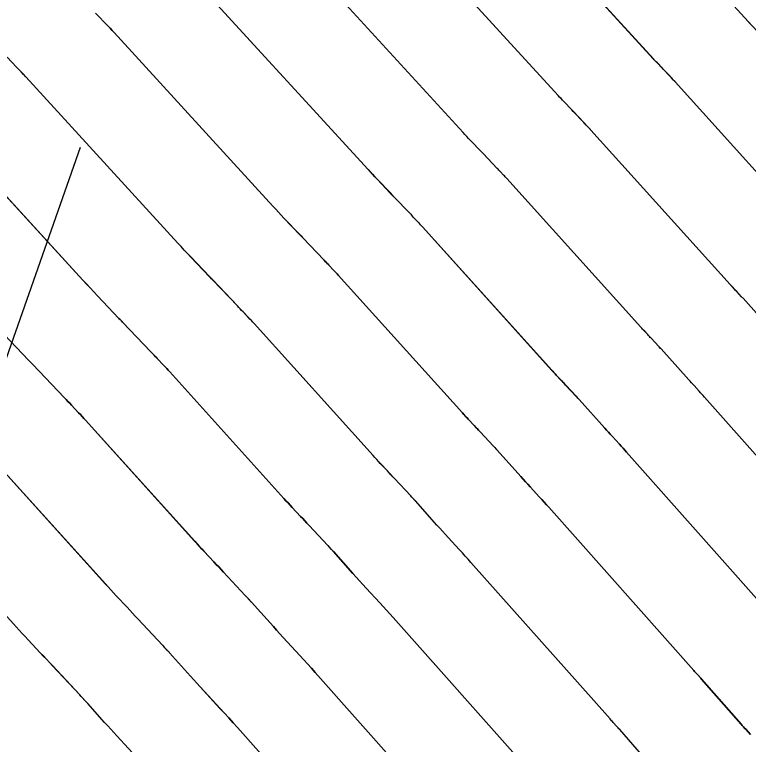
# Model space of a CAD drawing. Extents: x 954385 to 988206, y 1868364 to 1924553.
# Drawn here: x 956005.06 to 956028.31, y 1922950.03 to 1922973.14 of the extents above; entities that cross this region are included whole.
import ezdxf

# ---------------------------------------------------------------- set-up
doc = ezdxf.new("R2010")
doc.units = 0
for name, color, linetype in [('16', 7, 'Continuous'), ('26', 7, 'Continuous'), ('6', 7, 'Continuous'), ('7', 7, 'Continuous')]:
    doc.layers.add(name, color=color, linetype=linetype)

msp = doc.modelspace()

# ---------------------------------------------------------------- linework, layer by layer
at = {"layer": '16'}
for points in [[(956022.223, 1922979.568), (956028.313, 1922972.913), (956028.327, 1922972.897), (956028.341, 1922972.881), (956028.356, 1922972.866), (956028.371, 1922972.85), (956028.461, 1922972.756), (956028.471, 1922972.746), (956028.589, 1922972.621), (956028.608, 1922972.602), (956028.639, 1922972.568), (956028.652, 1922972.555), (956028.658, 1922972.548), (956032.431, 1922968.368)], [(956019.42, 1922978.168), (956025.299, 1922971.744), (956025.328, 1922971.713), (956025.357, 1922971.682), (956025.386, 1922971.651), (956025.415, 1922971.62), (956025.588, 1922971.438), (956025.615, 1922971.41), (956025.839, 1922971.175), (956025.864, 1922971.149), (956025.889, 1922971.122), (956025.94, 1922971.069), (956025.952, 1922971.056), (956025.964, 1922971.043), (956025.977, 1922971.029), (956025.989, 1922971.016), (956030.563, 1922965.948)], [(956029.085, 1922963.103), (956028.143, 1922964.155), (956028.128, 1922964.171), (956028.097, 1922964.204), (956027.942, 1922964.371), (956027.907, 1922964.408), (956027.873, 1922964.445), (956027.803, 1922964.518), (956027.786, 1922964.537), (956027.769, 1922964.555), (956027.752, 1922964.574), (956027.735, 1922964.593), (956023.32, 1922969.484), (956023.302, 1922969.504), (956023.284, 1922969.524), (956023.265, 1922969.544), (956023.246, 1922969.564), (956023.171, 1922969.643), (956023.133, 1922969.683), (956023.096, 1922969.722), (956022.759, 1922970.075), (956022.716, 1922970.121), (956022.459, 1922970.389), (956022.416, 1922970.435), (956022.372, 1922970.482), (956022.329, 1922970.528), (956022.286, 1922970.575), (956016.618, 1922976.769)], [(956031.906, 1922955.416), (956026.92, 1922961.026), (956026.879, 1922961.071), (956026.838, 1922961.117), (956026.797, 1922961.163), (956026.755, 1922961.208), (956026.589, 1922961.389), (956026.547, 1922961.434), (956026.506, 1922961.479), (956026.465, 1922961.525), (956026.424, 1922961.571), (956025.547, 1922962.55), (956025.529, 1922962.569), (956025.487, 1922962.614), (956025.476, 1922962.627), (956025.231, 1922962.889), (956025.204, 1922962.918), (956025.177, 1922962.947), (956025.15, 1922962.976), (956025.123, 1922963.005), (956025.014, 1922963.12), (956024.987, 1922963.149), (956024.96, 1922963.179), (956024.933, 1922963.208), (956024.906, 1922963.237), (956020.652, 1922967.951), (956020.627, 1922967.978), (956020.603, 1922968.005), (956020.578, 1922968.032), (956020.553, 1922968.058), (956020.453, 1922968.164), (956020.427, 1922968.19), (956020.402, 1922968.217), (956020.377, 1922968.243), (956020.352, 1922968.27), (956019.903, 1922968.74), (956019.884, 1922968.76), (956019.845, 1922968.8), (956019.504, 1922969.159), (956019.445, 1922969.22), (956019.387, 1922969.282), (956019.329, 1922969.344), (956019.272, 1922969.407), (956013.816, 1922975.369)], [(956011.014, 1922973.97), (956016.259, 1922968.238), (956016.33, 1922968.16), (956016.403, 1922968.082), (956016.475, 1922968.005), (956016.548, 1922967.928), (956016.975, 1922967.48), (956016.999, 1922967.455), (956017.042, 1922967.411), (956017.048, 1922967.405), (956017.609, 1922966.817), (956017.64, 1922966.784), (956017.671, 1922966.751), (956017.703, 1922966.718), (956017.734, 1922966.685), (956017.859, 1922966.553), (956017.89, 1922966.519), (956017.922, 1922966.486), (956017.952, 1922966.452), (956017.983, 1922966.419), (956022.078, 1922961.882), (956022.114, 1922961.842), (956022.151, 1922961.802), (956022.188, 1922961.762), (956022.225, 1922961.723), (956022.373, 1922961.565), (956022.41, 1922961.526), (956022.447, 1922961.486), (956022.484, 1922961.447), (956022.521, 1922961.407), (956022.854, 1922961.05), (956022.886, 1922961.015), (956022.919, 1922960.98), (956022.935, 1922960.963), (956022.951, 1922960.945), (956023.763, 1922960.038), (956023.82, 1922959.974), (956023.877, 1922959.911), (956023.935, 1922959.848), (956023.993, 1922959.785), (956024.224, 1922959.534), (956024.282, 1922959.471), (956024.339, 1922959.408), (956024.396, 1922959.344), (956024.453, 1922959.28), (956029.246, 1922953.888)], [(956028.374, 1922950.34), (956028.227, 1922950.502), (956028.191, 1922950.542), (956028.154, 1922950.583), (956028.118, 1922950.623), (956028.082, 1922950.664), (956026.827, 1922952.093), (956026.807, 1922952.116), (956026.787, 1922952.138), (956026.767, 1922952.16), (956026.747, 1922952.182), (956026.667, 1922952.271), (956026.646, 1922952.293), (956026.626, 1922952.315), (956026.606, 1922952.337), (956026.586, 1922952.36), (956021.986, 1922957.535), (956021.913, 1922957.617), (956021.84, 1922957.698), (956021.766, 1922957.779), (956021.693, 1922957.86), (956021.396, 1922958.182), (956021.322, 1922958.262), (956021.249, 1922958.343), (956021.175, 1922958.424), (956021.102, 1922958.505), (956020.355, 1922959.34), (956020.335, 1922959.362), (956020.314, 1922959.385), (956020.263, 1922959.44), (956020.232, 1922959.473), (956019.81, 1922959.926), (956019.763, 1922959.976), (956019.717, 1922960.026), (956019.67, 1922960.075), (956019.623, 1922960.125), (956019.435, 1922960.325), (956019.388, 1922960.375), (956019.342, 1922960.425), (956019.296, 1922960.475), (956019.25, 1922960.526), (956015.314, 1922964.886), (956015.277, 1922964.927), (956015.241, 1922964.967), (956015.203, 1922965.007), (956015.166, 1922965.047), (956015.016, 1922965.206), (956014.978, 1922965.245), (956014.94, 1922965.285), (956014.903, 1922965.325), (956014.865, 1922965.364), (956014.192, 1922966.069), (956014.163, 1922966.1), (956014.12, 1922966.145), (956014.105, 1922966.16), (956013.592, 1922966.698), (956013.505, 1922966.79), (956013.418, 1922966.883), (956013.331, 1922966.976), (956013.245, 1922967.069), (956008.211, 1922972.57), (956008.147, 1922972.64), (956008.083, 1922972.709), (956008.018, 1922972.778), (956007.952, 1922972.847), (956007.689, 1922973.12), (956007.624, 1922973.188)], [(956025.414, 1922949.148), (956024.234, 1922950.491), (956024.209, 1922950.519), (956024.184, 1922950.548), (956024.158, 1922950.576), (956024.132, 1922950.605), (956024.029, 1922950.718), (956024.003, 1922950.746), (956023.978, 1922950.774), (956023.952, 1922950.803), (956023.927, 1922950.831), (956019.519, 1922955.79), (956019.43, 1922955.89), (956019.341, 1922955.989), (956019.251, 1922956.087), (956019.161, 1922956.186), (956018.8, 1922956.578), (956018.71, 1922956.676), (956018.62, 1922956.775), (956018.53, 1922956.874), (956018.441, 1922956.973), (956017.759, 1922957.735), (956017.747, 1922957.749), (956017.734, 1922957.762), (956017.722, 1922957.776), (956017.71, 1922957.789), (956017.647, 1922957.856), (956017.61, 1922957.896), (956017.1, 1922958.444), (956017.043, 1922958.504), (956016.986, 1922958.565), (956016.93, 1922958.625), (956016.873, 1922958.686), (956016.646, 1922958.927), (956016.589, 1922958.987), (956016.533, 1922959.048), (956016.477, 1922959.109), (956016.421, 1922959.171), (956012.646, 1922963.354), (956012.603, 1922963.401), (956012.56, 1922963.448), (956012.516, 1922963.495), (956012.472, 1922963.541), (956012.297, 1922963.727), (956012.253, 1922963.773), (956012.209, 1922963.819), (956012.165, 1922963.865), (956012.121, 1922963.911), (956011.336, 1922964.734), (956011.302, 1922964.77), (956011.252, 1922964.822), (956011.235, 1922964.84), (956010.637, 1922965.467), (956010.535, 1922965.575), (956010.433, 1922965.683), (956010.332, 1922965.792), (956010.231, 1922965.901), (956005.409, 1922971.171), (956005.337, 1922971.249), (956005.264, 1922971.327), (956005.191, 1922971.405), (956005.117, 1922971.482), (956004.821, 1922971.79)], [(956021.267, 1922949.303), (956017.052, 1922954.045), (956016.947, 1922954.162), (956016.842, 1922954.279), (956016.736, 1922954.396), (956016.63, 1922954.512), (956016.204, 1922954.974), (956016.097, 1922955.09), (956015.991, 1922955.207), (956015.886, 1922955.323), (956015.781, 1922955.44), (956015.163, 1922956.13), (956015.148, 1922956.146), (956015.134, 1922956.162), (956015.119, 1922956.178), (956015.105, 1922956.194), (956015.032, 1922956.272), (956015.003, 1922956.304), (956014.988, 1922956.319), (956014.389, 1922956.962), (956014.323, 1922957.033), (956014.256, 1922957.104), (956014.19, 1922957.175), (956014.123, 1922957.246), (956013.857, 1922957.529), (956013.79, 1922957.6), (956013.724, 1922957.671), (956013.658, 1922957.743), (956013.593, 1922957.815), (956009.977, 1922961.822), (956009.928, 1922961.876), (956009.879, 1922961.929), (956009.829, 1922961.983), (956009.779, 1922962.036), (956009.579, 1922962.247), (956009.528, 1922962.3), (956009.478, 1922962.353), (956009.428, 1922962.406), (956009.378, 1922962.459), (956008.48, 1922963.399), (956008.442, 1922963.439), (956008.394, 1922963.49), (956008.365, 1922963.52), (956007.681, 1922964.236), (956007.564, 1922964.359), (956007.448, 1922964.483), (956007.333, 1922964.607), (956007.218, 1922964.732), (956002.607, 1922969.771)], [(956004.726, 1922963.006), (956005.494, 1922962.2), (956005.527, 1922962.166), (956005.592, 1922962.098), (956005.625, 1922962.064), (956006.634, 1922961.006), (956006.691, 1922960.947), (956006.747, 1922960.887), (956006.804, 1922960.828), (956006.86, 1922960.768), (956007.086, 1922960.53), (956007.142, 1922960.47), (956007.198, 1922960.41), (956007.253, 1922960.35), (956007.308, 1922960.289), (956010.765, 1922956.46), (956010.84, 1922956.377), (956010.915, 1922956.295), (956010.991, 1922956.213), (956011.067, 1922956.131), (956011.373, 1922955.806), (956011.45, 1922955.725), (956011.526, 1922955.643), (956011.602, 1922955.562), (956011.678, 1922955.48), (956012.366, 1922954.743), (956012.4, 1922954.706), (956012.433, 1922954.67), (956012.5, 1922954.598), (956012.517, 1922954.58), (956012.534, 1922954.562), (956012.55, 1922954.544), (956012.567, 1922954.525), (956013.155, 1922953.869), (956013.258, 1922953.753), (956013.362, 1922953.638), (956013.467, 1922953.524), (956013.572, 1922953.409), (956014.098, 1922952.838), (956014.221, 1922952.704), (956014.343, 1922952.57), (956014.464, 1922952.435), (956014.585, 1922952.3), (956018.607, 1922947.774)], [(956015.947, 1922946.246), (956012.118, 1922950.555), (956011.981, 1922950.708), (956011.844, 1922950.86), (956011.706, 1922951.012), (956011.567, 1922951.163), (956010.936, 1922951.849), (956010.834, 1922951.959), (956010.734, 1922952.07), (956010.633, 1922952.181), (956010.533, 1922952.292), (956009.971, 1922952.92), (956009.952, 1922952.941), (956009.933, 1922952.962), (956009.915, 1922952.982), (956009.896, 1922953.003), (956009.82, 1922953.084), (956009.782, 1922953.125), (956009.744, 1922953.166), (956008.968, 1922953.998), (956008.882, 1922954.09), (956008.796, 1922954.183), (956008.71, 1922954.274), (956008.623, 1922954.366), (956008.278, 1922954.733), (956008.192, 1922954.826), (956008.106, 1922954.918), (956008.021, 1922955.011), (956007.936, 1922955.104), (956004.639, 1922958.757)], [(956009.036, 1922949.489), (956008.3, 1922950.289), (956008.202, 1922950.395), (956008.105, 1922950.502), (956008.008, 1922950.609), (956007.911, 1922950.716), (956007.375, 1922951.315), (956007.354, 1922951.338), (956007.333, 1922951.361), (956007.312, 1922951.384), (956007.291, 1922951.407), (956007.207, 1922951.498), (956007.165, 1922951.543), (956007.123, 1922951.589), (956006.257, 1922952.517), (956006.161, 1922952.619), (956006.066, 1922952.722), (956005.97, 1922952.824), (956005.873, 1922952.927), (956005.488, 1922953.336), (956005.392, 1922953.438), (956005.297, 1922953.541), (956005.202, 1922953.645), (956005.108, 1922953.749), (956001.971, 1922957.224)]]:
    msp.add_lwpolyline(points, dxfattribs=at)
at = {"layer": '26'}
msp.add_lwpolyline([(956007.131, 1922968.928), (955989.878, 1922919.776), (955988.768, 1922925.672), (955989.878, 1922919.776), (955994.429, 1922923.685)], dxfattribs=at)
at = {"layer": '6'}
for points in [[(956032.432, 1922968.366), (956028.659, 1922972.549), (956028.646, 1922972.562), (956028.634, 1922972.576), (956028.596, 1922972.616), (956028.584, 1922972.629), (956028.467, 1922972.751), (956028.457, 1922972.762), (956028.371, 1922972.851), (956028.357, 1922972.867), (956028.342, 1922972.882), (956028.328, 1922972.898), (956028.313, 1922972.913), (956022.223, 1922979.568)], [(956007.624, 1922973.188), (956007.69, 1922973.12), (956007.952, 1922972.847), (956008.018, 1922972.778), (956008.083, 1922972.71), (956008.148, 1922972.64), (956008.212, 1922972.571), (956013.246, 1922967.07), (956013.332, 1922966.976), (956013.419, 1922966.883), (956013.506, 1922966.79), (956013.593, 1922966.698), (956014.106, 1922966.161), (956014.135, 1922966.131), (956014.185, 1922966.078), (956014.193, 1922966.07), (956014.866, 1922965.365), (956014.903, 1922965.325), (956014.941, 1922965.286), (956014.979, 1922965.246), (956015.016, 1922965.206), (956015.166, 1922965.047), (956015.204, 1922965.008), (956015.241, 1922964.968), (956015.278, 1922964.927), (956015.315, 1922964.887), (956019.248, 1922960.525), (956019.294, 1922960.475), (956019.341, 1922960.424), (956019.387, 1922960.374), (956019.434, 1922960.324), (956019.622, 1922960.125), (956019.668, 1922960.075), (956019.715, 1922960.025), (956019.762, 1922959.975), (956019.809, 1922959.925), (956020.231, 1922959.472), (956020.272, 1922959.428), (956020.313, 1922959.384), (956020.323, 1922959.373), (956020.333, 1922959.362), (956020.344, 1922959.35), (956020.354, 1922959.339), (956021.101, 1922958.505), (956021.174, 1922958.424), (956021.248, 1922958.343), (956021.322, 1922958.262), (956021.395, 1922958.182), (956021.692, 1922957.86), (956021.766, 1922957.779), (956021.839, 1922957.698), (956021.912, 1922957.617), (956021.985, 1922957.535), (956026.586, 1922952.36), (956026.606, 1922952.337), (956026.626, 1922952.315), (956026.646, 1922952.293), (956026.667, 1922952.271), (956026.747, 1922952.182), (956026.767, 1922952.16), (956026.787, 1922952.138), (956026.807, 1922952.116), (956026.827, 1922952.093), (956028.082, 1922950.664), (956028.119, 1922950.623), (956028.155, 1922950.583), (956028.191, 1922950.542), (956028.228, 1922950.501), (956028.375, 1922950.34)], [(956009.035, 1922949.489), (956008.299, 1922950.289), (956008.201, 1922950.395), (956008.104, 1922950.502), (956008.007, 1922950.609), (956007.911, 1922950.716), (956007.374, 1922951.315), (956007.353, 1922951.338), (956007.332, 1922951.361), (956007.311, 1922951.384), (956007.29, 1922951.406), (956007.185, 1922951.52), (956007.143, 1922951.565), (956007.122, 1922951.588), (956006.256, 1922952.516), (956006.16, 1922952.619), (956006.064, 1922952.721), (956005.968, 1922952.823), (956005.872, 1922952.926), (956005.487, 1922953.335), (956005.391, 1922953.437), (956005.296, 1922953.54), (956005.201, 1922953.644), (956005.107, 1922953.748), (956001.971, 1922957.225)]]:
    msp.add_lwpolyline(points, dxfattribs=at)
at = {"layer": '7'}
for points in [[(956030.562, 1922965.947), (956025.99, 1922971.017), (956025.978, 1922971.03), (956025.965, 1922971.044), (956025.953, 1922971.057), (956025.94, 1922971.07), (956025.878, 1922971.136), (956025.853, 1922971.163), (956025.84, 1922971.176), (956025.611, 1922971.416), (956025.587, 1922971.441), (956025.416, 1922971.621), (956025.387, 1922971.651), (956025.358, 1922971.682), (956025.329, 1922971.713), (956025.3, 1922971.745), (956019.421, 1922978.168)], [(956029.084, 1922963.103), (956028.142, 1922964.154), (956028.126, 1922964.17), (956028.096, 1922964.203), (956027.94, 1922964.37), (956027.906, 1922964.407), (956027.871, 1922964.444), (956027.802, 1922964.517), (956027.785, 1922964.536), (956027.767, 1922964.554), (956027.75, 1922964.573), (956027.733, 1922964.592), (956023.321, 1922969.484), (956023.303, 1922969.504), (956023.284, 1922969.525), (956023.266, 1922969.545), (956023.247, 1922969.564), (956023.172, 1922969.644), (956023.134, 1922969.684), (956023.097, 1922969.723), (956022.756, 1922970.08), (956022.717, 1922970.121), (956022.46, 1922970.39), (956022.416, 1922970.436), (956022.373, 1922970.482), (956022.329, 1922970.529), (956022.286, 1922970.576), (956016.619, 1922976.769)], [(956031.906, 1922955.417), (956026.919, 1922961.025), (956026.879, 1922961.071), (956026.837, 1922961.117), (956026.796, 1922961.162), (956026.755, 1922961.208), (956026.588, 1922961.389), (956026.547, 1922961.434), (956026.505, 1922961.479), (956026.464, 1922961.525), (956026.423, 1922961.57), (956025.546, 1922962.549), (956025.534, 1922962.562), (956025.522, 1922962.575), (956025.474, 1922962.626), (956025.23, 1922962.888), (956025.203, 1922962.917), (956025.176, 1922962.946), (956025.148, 1922962.975), (956025.121, 1922963.004), (956025.013, 1922963.12), (956024.985, 1922963.149), (956024.958, 1922963.178), (956024.932, 1922963.207), (956024.905, 1922963.236), (956020.652, 1922967.952), (956020.628, 1922967.979), (956020.603, 1922968.006), (956020.578, 1922968.032), (956020.553, 1922968.059), (956020.453, 1922968.165), (956020.428, 1922968.191), (956020.403, 1922968.218), (956020.378, 1922968.244), (956020.353, 1922968.27), (956019.904, 1922968.741), (956019.846, 1922968.801), (956019.505, 1922969.159), (956019.446, 1922969.221), (956019.388, 1922969.283), (956019.33, 1922969.345), (956019.273, 1922969.407), (956013.816, 1922975.37)], [(956029.246, 1922953.888), (956024.452, 1922959.28), (956024.396, 1922959.344), (956024.338, 1922959.408), (956024.281, 1922959.471), (956024.223, 1922959.534), (956023.992, 1922959.785), (956023.934, 1922959.848), (956023.876, 1922959.911), (956023.819, 1922959.974), (956023.762, 1922960.038), (956022.95, 1922960.944), (956022.934, 1922960.962), (956022.917, 1922960.979), (956022.861, 1922961.041), (956022.852, 1922961.049), (956022.519, 1922961.407), (956022.482, 1922961.446), (956022.445, 1922961.485), (956022.408, 1922961.525), (956022.371, 1922961.564), (956022.223, 1922961.722), (956022.186, 1922961.761), (956022.15, 1922961.801), (956022.113, 1922961.841), (956022.077, 1922961.881), (956017.983, 1922966.419), (956017.953, 1922966.453), (956017.922, 1922966.487), (956017.891, 1922966.52), (956017.86, 1922966.553), (956017.735, 1922966.685), (956017.703, 1922966.719), (956017.672, 1922966.752), (956017.641, 1922966.785), (956017.609, 1922966.818), (956017.048, 1922967.405), (956017.024, 1922967.431), (956016.976, 1922967.481), (956016.549, 1922967.929), (956016.476, 1922968.006), (956016.403, 1922968.083), (956016.331, 1922968.161), (956016.259, 1922968.239), (956011.014, 1922973.97)], [(956025.414, 1922949.148), (956024.234, 1922950.491), (956024.209, 1922950.519), (956024.184, 1922950.548), (956024.158, 1922950.576), (956024.132, 1922950.605), (956024.029, 1922950.718), (956024.003, 1922950.746), (956023.978, 1922950.774), (956023.952, 1922950.803), (956023.927, 1922950.831), (956019.518, 1922955.79), (956019.429, 1922955.89), (956019.34, 1922955.989), (956019.251, 1922956.087), (956019.16, 1922956.186), (956018.799, 1922956.578), (956018.709, 1922956.676), (956018.619, 1922956.775), (956018.53, 1922956.874), (956018.44, 1922956.973), (956017.758, 1922957.734), (956017.745, 1922957.748), (956017.733, 1922957.762), (956017.721, 1922957.775), (956017.708, 1922957.788), (956017.634, 1922957.869), (956017.609, 1922957.895), (956017.098, 1922958.443), (956017.042, 1922958.504), (956016.985, 1922958.564), (956016.928, 1922958.624), (956016.872, 1922958.685), (956016.645, 1922958.926), (956016.588, 1922958.987), (956016.532, 1922959.047), (956016.476, 1922959.108), (956016.42, 1922959.17), (956012.646, 1922963.354), (956012.603, 1922963.402), (956012.56, 1922963.449), (956012.517, 1922963.495), (956012.473, 1922963.542), (956012.298, 1922963.727), (956012.254, 1922963.773), (956012.21, 1922963.82), (956012.166, 1922963.866), (956012.122, 1922963.912), (956011.337, 1922964.735), (956011.303, 1922964.77), (956011.244, 1922964.832), (956011.236, 1922964.841), (956010.638, 1922965.468), (956010.535, 1922965.575), (956010.434, 1922965.683), (956010.333, 1922965.792), (956010.232, 1922965.901), (956005.409, 1922971.171), (956005.337, 1922971.25), (956005.264, 1922971.328), (956005.191, 1922971.405), (956005.117, 1922971.482), (956004.822, 1922971.79)], [(956002.607, 1922969.772), (956007.219, 1922964.733), (956007.334, 1922964.608), (956007.449, 1922964.484), (956007.565, 1922964.36), (956007.682, 1922964.237), (956008.366, 1922963.52), (956008.404, 1922963.48), (956008.462, 1922963.42), (956008.481, 1922963.4), (956009.379, 1922962.459), (956009.429, 1922962.406), (956009.479, 1922962.354), (956009.529, 1922962.301), (956009.579, 1922962.248), (956009.779, 1922962.036), (956009.829, 1922961.983), (956009.879, 1922961.93), (956009.928, 1922961.876), (956009.977, 1922961.822), (956013.592, 1922957.814), (956013.657, 1922957.742), (956013.723, 1922957.671), (956013.789, 1922957.599), (956013.855, 1922957.528), (956014.122, 1922957.245), (956014.188, 1922957.174), (956014.255, 1922957.103), (956014.321, 1922957.032), (956014.388, 1922956.961), (956014.987, 1922956.319), (956015.031, 1922956.271), (956015.104, 1922956.193), (956015.118, 1922956.177), (956015.133, 1922956.161), (956015.147, 1922956.145), (956015.162, 1922956.13), (956015.78, 1922955.44), (956015.885, 1922955.323), (956015.991, 1922955.207), (956016.097, 1922955.09), (956016.203, 1922954.975), (956016.629, 1922954.512), (956016.735, 1922954.396), (956016.841, 1922954.279), (956016.946, 1922954.162), (956017.051, 1922954.045), (956021.267, 1922949.303)], [(956018.607, 1922947.774), (956014.584, 1922952.3), (956014.463, 1922952.435), (956014.342, 1922952.57), (956014.22, 1922952.704), (956014.098, 1922952.838), (956013.571, 1922953.41), (956013.466, 1922953.524), (956013.362, 1922953.638), (956013.258, 1922953.753), (956013.154, 1922953.869), (956012.566, 1922954.525), (956012.549, 1922954.543), (956012.533, 1922954.561), (956012.516, 1922954.579), (956012.499, 1922954.597), (956012.416, 1922954.688), (956012.365, 1922954.742), (956011.677, 1922955.479), (956011.601, 1922955.561), (956011.525, 1922955.643), (956011.448, 1922955.724), (956011.372, 1922955.805), (956011.066, 1922956.13), (956010.99, 1922956.212), (956010.914, 1922956.294), (956010.838, 1922956.376), (956010.763, 1922956.459), (956007.308, 1922960.29), (956007.253, 1922960.35), (956007.198, 1922960.411), (956007.142, 1922960.471), (956007.086, 1922960.53), (956006.861, 1922960.769), (956006.804, 1922960.828), (956006.748, 1922960.888), (956006.692, 1922960.947), (956006.635, 1922961.006), (956005.625, 1922962.064), (956005.582, 1922962.11), (956005.517, 1922962.178), (956005.496, 1922962.2), (956004.726, 1922963.006)], [(956004.64, 1922958.757), (956007.935, 1922955.103), (956008.02, 1922955.01), (956008.105, 1922954.917), (956008.19, 1922954.825), (956008.276, 1922954.733), (956008.622, 1922954.366), (956008.708, 1922954.274), (956008.794, 1922954.182), (956008.881, 1922954.09), (956008.967, 1922953.998), (956009.743, 1922953.165), (956009.8, 1922953.104), (956009.895, 1922953.002), (956009.914, 1922952.982), (956009.933, 1922952.961), (956009.951, 1922952.94), (956009.97, 1922952.92), (956010.532, 1922952.292), (956010.632, 1922952.181), (956010.733, 1922952.07), (956010.834, 1922951.959), (956010.935, 1922951.849), (956011.566, 1922951.164), (956011.705, 1922951.012), (956011.843, 1922950.86), (956011.98, 1922950.708), (956012.117, 1922950.555), (956015.948, 1922946.246)]]:
    msp.add_lwpolyline(points, dxfattribs=at)

doc.saveas('drawing.dxf')
